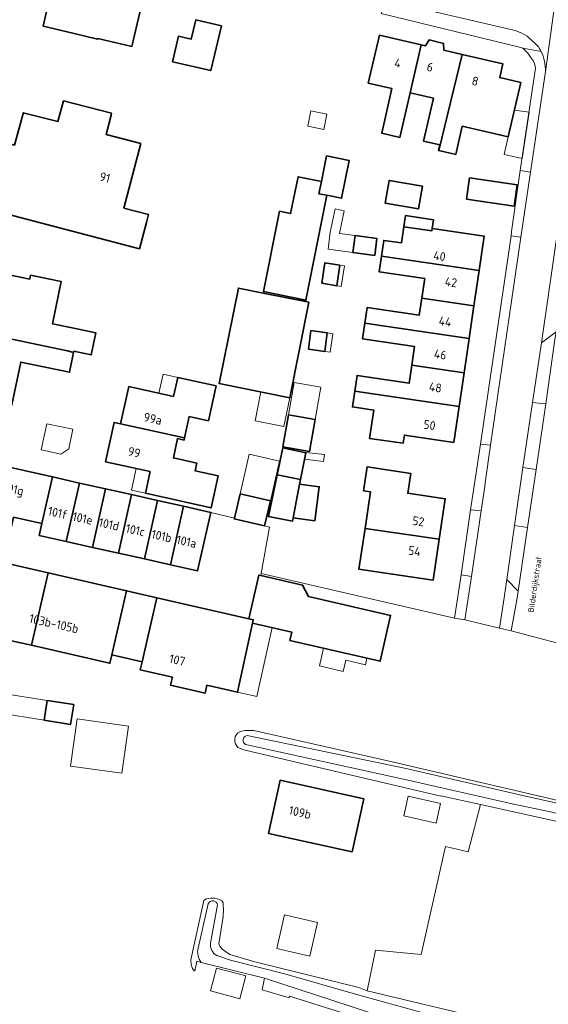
# Model space of a CAD drawing. Header units: metres. Extents: x 149984 to 156489, y 469398 to 478068.
# Tile 324 of 656: x 154092 to 154173, y 472261 to 472412. Entities that reach past the tile are written whole.
import ezdxf
from ezdxf.enums import TextEntityAlignment as Align

# ---------------------------------------------------------------- set-up
doc = ezdxf.new("R2010")
doc.units = ezdxf.units.M
doc.header["$LTSCALE"] = 0.75
for name, color, linetype, lineweight in [('B-WE-GK-BESCHOEIING-G', 252, 'GK-BESCHOEIING-SO', 18), ('B-WE-GR-GRAS-GV', 252, 'Continuous', 13), ('B-WE-OG-BEBOUWING-GV', 6, 'Continuous', 35), ('B-WE-OG-BEBOUWING-T18', 1, 'Continuous', 18), ('B-WE-OG-BEBOUWING_LAGE TRAFO-GV', 6, 'Continuous', 18), ('B-WE-OG-BEBOUWING_LUIFEL-GV', 6, 'Continuous', 18), ('B-WE-OG-BEBOUWING_OVERBOUWING-GV', 6, 'Continuous', 18), ('B-WE-OG-TERREIN_ERF-GV', 252, 'Continuous', 18), ('B-WE-OG-TERREIN_OEVER-GV', 252, 'Continuous', 18), ('B-WE-OG-TOPOGRAFIE-T18', 7, 'Continuous', 18), ('B-WE-OG-WATER_SLOOT-GV', 252, 'Continuous', 18), ('B-WE-VH-OPENVERHARDING_BETONSTRAATSTEEN-GV', 252, 'Continuous', 18), ('B-WE-VH-OPENVERHARDING_STRAATBAKSTEEN-GV', 252, 'Continuous', 18), ('B-WE-VH-OPENVERHARDING_TEGEL-GV', 252, 'Continuous', 18)]:
    doc.layers.add(name, color=color, linetype=linetype, lineweight=lineweight)
doc.styles.add('NLCS-ISO-M500-T18', font='NLCS-ISO.ttf', dxfattribs={"height": 0.9})
doc.styles.add('NLCS-ISO-M750-T18', font='NLCS-ISO.ttf', dxfattribs={"height": 1.35})
doc.linetypes.add('GK-BESCHOEIING-SO', pattern='A,18,-3,[1,NLCS.SHX,S=0.6,R=0,X=0,Y=0],-3', length=24)

msp = doc.modelspace()

# ---------------------------------------------------------------- linework, layer by layer
at = {"layer": 'B-WE-GK-BESCHOEIING-G', "flags": 128}
for points in [[(154119.662, 472267.458), (154118.995, 472267.626), (154118.675, 472266.156)], [(154129.318, 472265.028), (154119.662, 472267.458)], [(154128.96, 472263.237), (154129.318, 472265.028)]]:
    msp.add_lwpolyline(points, dxfattribs=at)
at = {"layer": 'B-WE-GR-GRAS-GV', "flags": 128}
msp.add_lwpolyline([(154145.007, 472263.084), (154159.515, 472259.659), (154161.566, 472259.256), (154171.884, 472256.875), (154245.438, 472239.545), (154285.39, 472230.815), (154288.962, 472247.615), (154290.682, 472254.097), (154290.815, 472258.595), (154288.83, 472259.918), (154265.018, 472266.4), (154253.244, 472269.972), (154249.773, 472270.813), (154181.674, 472287.302), (154162.317, 472291.581), (154160.459, 472284.356), (154156.967, 472285.203), (154153.262, 472268.64), (154146.277, 472269.328)], close=True, dxfattribs=at)
at = {"layer": 'B-WE-OG-BEBOUWING-GV', "flags": 128}
for points in [[(154096.665, 472415.811), (154095.465, 472410.648), (154096.126, 472410.488), (154100.251, 472409.487), (154103.817, 472408.622), (154103.841, 472408.729), (154109.032, 472407.522), (154111.261, 472417.106), (154106.06, 472418.316), (154106.184, 472418.851), (154102.624, 472419.68), (154097.837, 472420.794), (154097.737, 472420.365), (154096.978, 472420.542), (154096.796, 472419.763), (154096.641, 472419.799), (154095.944, 472416.81), (154096.1, 472416.773), (154095.917, 472415.985)], [(154115.28, 472405.169), (154121.111, 472403.831), (154122.734, 472410.658), (154118.817, 472411.589), (154118.129, 472408.647), (154116.185, 472409.113)], [(154151.591, 472400.419), (154153.285, 472407.757), (154146.884, 472409.244), (154145.179, 472401.91), (154148.804, 472401.067), (154147.231, 472394.253), (154150.019, 472393.61)], [(154159.524, 472406.307), (154156.751, 472406.951), (154156.685, 472407.993), (154154.464, 472408.509), (154153.946, 472407.603), (154153.285, 472407.757), (154151.591, 472400.419), (154155.135, 472399.595), (154153.616, 472393.047), (154156.129, 472392.464), (154155.93, 472391.607), (154155.985, 472391.594)], [(154159.524, 472406.307), (154155.985, 472391.594), (154158.54, 472391.001), (154159.542, 472395.317), (154166.552, 472393.688), (154168.488, 472402.016), (154165.275, 472402.763), (154165.761, 472404.857)], [(154098.59, 472399.19), (154097.74, 472396.02), (154092.44, 472397.39), (154092.409, 472397.275), (154091.13, 472392.45), (154087.37, 472393.43), (154084.73, 472383.23), (154110.23, 472376.58), (154111.282, 472380.602), (154111.6, 472381.82), (154107.84, 472382.8), (154110.41, 472392.67), (154105.1, 472394.06), (154105.862, 472397.001), (154105.94, 472397.3)], [(154137.647, 472385.009), (154138.864, 472384.765), (154141.093, 472384.317), (154142.254, 472390.101), (154138.808, 472390.792), (154138.021, 472386.872)], [(154138.864, 472384.765), (154137.647, 472385.009), (154138.021, 472386.872), (154134.439, 472387.591), (154133.311, 472381.974), (154131.627, 472382.313), (154129.16, 472370.025), (154135.643, 472368.723)], [(154147.766, 472383.566), (154152.859, 472382.669), (154153.471, 472386.143), (154148.379, 472387.041)], [(154160.185, 472384.174), (154167.462, 472383.09), (154167.947, 472386.344), (154160.67, 472387.429)], [(154150.616, 472379.942), (154154.876, 472379.314), (154154.931, 472379.684), (154155.129, 472381.028), (154150.868, 472381.656)], [(154154.157, 472374.438), (154162.122, 472373.262), (154162.896, 472378.508), (154154.931, 472379.684), (154154.876, 472379.314), (154150.616, 472379.942), (154150.251, 472377.472), (154147.541, 472377.872), (154147.186, 472375.467)], [(154143.171, 472378.595), (154142.826, 472376), (154146.16, 472375.557), (154146.505, 472378.151)], [(154161.324, 472367.852), (154162.122, 472373.262), (154154.157, 472374.438), (154147.186, 472375.467), (154146.831, 472373.063), (154153.802, 472372.033), (154153.359, 472369.028)], [(154100.146, 472360.715), (154100.186, 472360.908), (154102.823, 472360.362), (154103.523, 472363.747), (154099.942, 472364.488), (154096.913, 472365.115), (154098.247, 472371.559), (154093.554, 472372.531), (154093.432, 472371.94), (154089.094, 472372.839), (154089.217, 472373.433), (154083.972, 472374.502), (154082.577, 472367.653), (154087.456, 472366.659), (154086.824, 472363.597), (154094.561, 472361.934), (154099.199, 472360.959)], [(154138.061, 472371.303), (154140.356, 472370.94), (154140.851, 472374.07), (154138.556, 472374.433)], [(154133.164, 472353.81), (154136.096, 472368.412), (154129.381, 472369.759), (154125.336, 472370.571), (154122.406, 472355.968)], [(154160.588, 472362.865), (154161.324, 472367.852), (154153.359, 472369.028), (154152.978, 472366.446), (154145.013, 472367.622), (154144.658, 472365.217), (154152.623, 472364.041)], [(154144.658, 472365.217), (154144.303, 472362.812), (154152.268, 472361.636), (154151.848, 472358.785), (154159.812, 472357.609), (154160.588, 472362.865), (154152.623, 472364.041)], [(154078.965, 472362.262), (154077.548, 472355.418), (154082.327, 472354.429), (154082.449, 472355.019), (154086.778, 472354.123), (154086.656, 472353.533), (154090.709, 472352.693), (154092.067, 472359.255), (154099.524, 472357.711), (154100.146, 472360.715), (154099.199, 472360.959), (154094.561, 472361.934), (154086.824, 472363.597), (154086.237, 472360.756)], [(154136.017, 472361.227), (154138.514, 472360.877), (154138.913, 472363.719), (154136.415, 472364.069)], [(154159.051, 472352.448), (154159.812, 472357.609), (154151.848, 472358.785), (154151.441, 472356.029), (154143.476, 472357.205), (154143.121, 472354.8), (154151.086, 472353.624)], [(154117.087, 472347.647), (154117.815, 472350.925), (154120.741, 472350.275), (154121.927, 472355.618), (154116.049, 472356.922), (154115.4, 472353.993), (154108.566, 472355.51), (154107.303, 472349.818)], [(154151.086, 472353.624), (154143.121, 472354.8), (154142.766, 472352.395), (154146.022, 472351.914), (154145.382, 472347.583), (154150.515, 472346.86), (154150.696, 472348.091), (154158.244, 472346.979), (154159.051, 472352.448)], [(154132.125, 472346.316), (154136.217, 472345.601), (154137.067, 472350.457), (154132.974, 472351.172)], [(154111.11, 472339.206), (154121.163, 472336.967), (154122.249, 472341.84), (154118.735, 472342.623), (154118.996, 472343.794), (154115.384, 472344.598), (154116.043, 472347.556), (154117.019, 472347.339), (154117.087, 472347.647), (154107.303, 472349.818), (154106.327, 472350.035), (154104.992, 472344.021), (154111.826, 472342.505)], [(154095.305, 472334.552), (154096.899, 472341.688), (154075.682, 472346.428), (154074.525, 472346.686), (154073.071, 472340.178), (154072.894, 472339.386), (154072.902, 472339.384), (154073.379, 472339.269), (154080.009, 472337.672), (154079.706, 472336.316), (154090.615, 472333.909), (154090.975, 472335.519)], [(154131.254, 472341.998), (154134.829, 472341.3), (154135.627, 472345.385), (154132.119, 472346.121)], [(154131.254, 472341.998), (154129.917, 472335.627), (154133.58, 472334.911), (154133.682, 472335.431), (154134.69, 472340.588), (154134.829, 472341.3)], [(154145.508, 472339.435), (154144.679, 472333.819), (154156.021, 472332.156), (154156.94, 472338.344), (154151.213, 472339.195), (154151.665, 472342.232), (154144.998, 472343.223), (154144.466, 472339.587)], [(154099.028, 472331.815), (154101.028, 472340.765), (154096.899, 472341.688), (154095.305, 472334.552), (154094.899, 472332.737)], [(154101.028, 472340.765), (154099.028, 472331.815), (154103.011, 472330.925), (154105.011, 472339.876)], [(154133.682, 472335.431), (154137.028, 472335), (154137.697, 472340.201), (154134.69, 472340.588)], [(154103.011, 472330.925), (154106.994, 472330.035), (154108.994, 472338.986), (154105.011, 472339.876)], [(154112.976, 472338.096), (154108.994, 472338.986), (154106.994, 472330.035), (154110.977, 472329.145)], [(154124.718, 472335.369), (154124.695, 472335.267), (154129.338, 472334.204), (154130.216, 472338.039), (154125.573, 472339.102)], [(154114.96, 472328.255), (154116.959, 472337.206), (154112.976, 472338.096), (154110.977, 472329.145)], [(154116.959, 472337.206), (154114.96, 472328.255), (154119.089, 472327.333), (154121.115, 472336.278)], [(154155.092, 472325.905), (154156.021, 472332.156), (154144.679, 472333.819), (154143.757, 472327.567), (154151.624, 472326.413)], [(154093.727, 472315.946), (154096.264, 472327.02), (154084.444, 472329.728), (154081.906, 472318.651), (154087.023, 472317.479), (154091.317, 472316.498)], [(154108.231, 472324.278), (154096.264, 472327.02), (154093.727, 472315.946), (154105.626, 472313.22), (154105.699, 472313.203), (154105.992, 472314.488), (154107.365, 472320.499)], [(154128.755, 472326.617), (154128.466, 472326.683), (154126.934, 472319.993), (154127.593, 472319.842), (154127.482, 472319.333), (154133.491, 472317.957), (154133.197, 472316.672), (154146.979, 472313.517), (154148.582, 472320.519), (154136.028, 472323.393), (154135.139, 472325.155)], [(154112.851, 472323.219), (154108.231, 472324.278), (154107.365, 472320.499), (154105.992, 472314.488), (154110.61, 472313.434), (154111.985, 472319.44)], [(154126.934, 472319.993), (154112.851, 472323.219), (154111.985, 472319.44), (154110.61, 472313.434), (154110.322, 472312.178), (154115.234, 472311.053), (154114.953, 472309.825), (154120.236, 472308.615), (154120.517, 472309.843), (154125.175, 472308.776), (154127.482, 472319.333), (154127.593, 472319.842)], [(154096.115, 472307.523), (154095.636, 472304.499), (154099.687, 472303.857), (154100.166, 472306.881)], [(154131.729, 472295.301), (154129.943, 472287.186), (154142.705, 472284.377), (154144.491, 472292.492)]]:
    msp.add_lwpolyline(points, close=True, dxfattribs=at)
at = {"layer": 'B-WE-OG-BEBOUWING_LAGE TRAFO-GV', "flags": 128}
msp.add_lwpolyline([(154135.941, 472395.314), (154138.381, 472394.823), (154138.856, 472397.181), (154136.416, 472397.672)], close=True, dxfattribs=at)
at = {"layer": 'B-WE-OG-BEBOUWING_LUIFEL-GV', "flags": 128}
for points in [[(154166.552, 472393.688), (154165.931, 472391.017), (154168.682, 472390.377), (154169.747, 472397.495), (154167.505, 472397.789)], [(154140.781, 472378.913), (154141.498, 472382.401), (154140.109, 472382.687), (154139.373, 472379.1), (154139.027, 472376.506), (154142.826, 472376), (154143.171, 472378.595)], [(154140.356, 472370.94), (154141.033, 472370.832), (154141.528, 472373.962), (154140.851, 472374.07)], [(154138.514, 472360.877), (154139.366, 472360.757), (154139.765, 472363.599), (154138.913, 472363.719)], [(154116.049, 472356.922), (154113.834, 472357.414), (154113.184, 472354.485), (154115.4, 472353.993)], [(154132.974, 472351.172), (154137.067, 472350.457), (154137.931, 472355.401), (154133.839, 472356.116)], [(154125.573, 472339.102), (154130.216, 472338.039), (154131.605, 472344.108), (154126.962, 472345.171)], [(154135.627, 472345.385), (154135.432, 472344.386), (154138.356, 472344.051), (154138.479, 472345.126), (154135.635, 472345.452)], [(154111.11, 472339.206), (154111.826, 472342.505), (154109.715, 472342.973), (154108.984, 472339.678)], [(154127.482, 472319.333), (154125.175, 472308.776), (154128.168, 472308.122), (154130.468, 472318.649)], [(154138.356, 472315.491), (154137.736, 472312.782), (154141.331, 472311.959), (154141.723, 472313.675), (154144.745, 472312.983), (154144.972, 472313.977)], [(154088.626, 472305.61), (154095.636, 472304.499), (154096.115, 472307.523), (154089.018, 472308.647), (154088.941, 472308.053)]]:
    msp.add_lwpolyline(points, close=True, dxfattribs=at)
at = {"layer": 'B-WE-OG-BEBOUWING_OVERBOUWING-GV', "flags": 128}
for points in [[(154128.778, 472354.69), (154127.891, 472350.267), (154132.277, 472349.388), (154133.164, 472353.81)], [(154096.027, 472349.836), (154095.197, 472345.817), (154098.198, 472345.198), (154099.428, 472346.005), (154100.047, 472349.006)], [(154099.654, 472297.478), (154107.518, 472296.376), (154108.529, 472303.587), (154100.665, 472304.689)], [(154151.258, 472292.881), (154150.59, 472289.875), (154155.569, 472288.768), (154156.237, 472291.774)], [(154131.207, 472269.568), (154136.263, 472268.424), (154137.427, 472273.563), (154132.371, 472274.708)], [(154121.974, 472266.583), (154121.052, 472263.086), (154125.535, 472261.904), (154126.457, 472265.4)]]:
    msp.add_lwpolyline(points, close=True, dxfattribs=at)
at = {"layer": 'B-WE-OG-TERREIN_ERF-GV', "flags": 128}
for points in [[(154095.465, 472410.648), (154096.665, 472415.811), (154095.917, 472415.985), (154096.1, 472416.773), (154095.944, 472416.81), (154096.641, 472419.799), (154096.796, 472419.763), (154096.978, 472420.542), (154097.737, 472420.365), (154097.837, 472420.794), (154102.624, 472419.68), (154106.184, 472418.851), (154106.06, 472418.316), (154111.261, 472417.106), (154109.032, 472407.522), (154103.841, 472408.729), (154103.817, 472408.622), (154100.251, 472409.487), (154096.126, 472410.488)], [(154115.28, 472405.169), (154116.185, 472409.113), (154118.129, 472408.647), (154118.817, 472411.589), (154122.734, 472410.658), (154121.111, 472403.831)], [(154153.285, 472407.757), (154153.946, 472407.603), (154154.464, 472408.509), (154156.685, 472407.993), (154156.751, 472406.951), (154159.524, 472406.307), (154165.761, 472404.857), (154165.275, 472402.763), (154168.488, 472402.016), (154166.552, 472393.688), (154159.542, 472395.317), (154158.54, 472391.001), (154155.985, 472391.594), (154155.93, 472391.607), (154156.129, 472392.464), (154153.616, 472393.047), (154155.135, 472399.595), (154151.591, 472400.419), (154150.019, 472393.61), (154147.231, 472394.253), (154148.804, 472401.067), (154145.179, 472401.91), (154146.884, 472409.244)], [(154092.409, 472397.275), (154092.44, 472397.39), (154097.74, 472396.02), (154098.59, 472399.19), (154105.94, 472397.3), (154105.862, 472397.001), (154105.1, 472394.06), (154110.41, 472392.67), (154107.84, 472382.8), (154111.6, 472381.82), (154111.282, 472380.602), (154110.23, 472376.58), (154084.73, 472383.23), (154087.37, 472393.43), (154091.13, 472392.45)], [(154138.856, 472397.181), (154138.381, 472394.823), (154135.941, 472395.314), (154136.416, 472397.672)], [(154138.021, 472386.872), (154138.808, 472390.792), (154142.254, 472390.101), (154141.093, 472384.317), (154138.864, 472384.765), (154135.643, 472368.723), (154129.16, 472370.025), (154131.627, 472382.313), (154133.311, 472381.974), (154134.439, 472387.591)], [(154147.766, 472383.566), (154148.379, 472387.041), (154153.471, 472386.143), (154152.859, 472382.669)], [(154160.185, 472384.174), (154160.67, 472387.429), (154167.947, 472386.344), (154167.462, 472383.09)], [(154159.812, 472357.609), (154159.051, 472352.448), (154158.244, 472346.979), (154150.696, 472348.091), (154150.515, 472346.86), (154145.382, 472347.583), (154146.022, 472351.914), (154142.766, 472352.395), (154143.121, 472354.8), (154143.476, 472357.205), (154151.441, 472356.029), (154151.848, 472358.785), (154152.268, 472361.636), (154144.303, 472362.812), (154144.658, 472365.217), (154145.013, 472367.622), (154152.978, 472366.446), (154153.359, 472369.028), (154153.802, 472372.033), (154146.831, 472373.063), (154147.186, 472375.467), (154147.541, 472377.872), (154150.251, 472377.472), (154150.616, 472379.942), (154150.868, 472381.656), (154155.129, 472381.028), (154154.931, 472379.684), (154162.896, 472378.508), (154162.122, 472373.262), (154161.324, 472367.852), (154160.588, 472362.865)], [(154142.826, 472376), (154143.171, 472378.595), (154146.505, 472378.151), (154146.16, 472375.557)], [(154138.061, 472371.303), (154138.556, 472374.433), (154140.851, 472374.07), (154140.356, 472370.94)], [(154125.336, 472370.571), (154129.381, 472369.759), (154136.096, 472368.412), (154133.164, 472353.81), (154122.406, 472355.968)], [(154138.913, 472363.719), (154138.514, 472360.877), (154136.017, 472361.227), (154136.415, 472364.069)], [(154117.087, 472347.647), (154117.019, 472347.339), (154116.043, 472347.556), (154115.384, 472344.598), (154118.996, 472343.794), (154118.735, 472342.623), (154122.249, 472341.84), (154121.163, 472336.967), (154111.11, 472339.206), (154111.826, 472342.505), (154104.992, 472344.021), (154106.327, 472350.035), (154107.303, 472349.818), (154108.566, 472355.51), (154115.4, 472353.993), (154116.049, 472356.922), (154121.927, 472355.618), (154120.741, 472350.275), (154117.815, 472350.925)], [(154132.125, 472346.316), (154132.974, 472351.172), (154137.067, 472350.457), (154136.217, 472345.601)], [(154133.58, 472334.911), (154129.917, 472335.627), (154131.254, 472341.998), (154132.119, 472346.121), (154135.627, 472345.385), (154134.829, 472341.3), (154134.69, 472340.588), (154137.697, 472340.201), (154137.028, 472335), (154133.682, 472335.431)], [(154144.679, 472333.819), (154145.508, 472339.435), (154144.466, 472339.587), (154144.998, 472343.223), (154151.665, 472342.232), (154151.213, 472339.195), (154156.94, 472338.344), (154156.021, 472332.156), (154155.092, 472325.905), (154151.624, 472326.413), (154143.757, 472327.567)], [(154096.115, 472307.523), (154100.166, 472306.881), (154099.687, 472303.857), (154095.636, 472304.499)], [(154131.729, 472295.301), (154144.491, 472292.492), (154142.705, 472284.377), (154129.943, 472287.186)]]:
    msp.add_lwpolyline(points, close=True, dxfattribs=at)
for points in [[(154075.682, 472346.428), (154096.899, 472341.688), (154101.028, 472340.765), (154105.011, 472339.876), (154108.994, 472338.986), (154112.976, 472338.096), (154116.959, 472337.206), (154121.115, 472336.278), (154124.718, 472335.369), (154125.573, 472339.102), (154130.216, 472338.039), (154129.338, 472334.204), (154130.08, 472334.017), (154128.808, 472326.926), (154158.377, 472320.092), (154159.356, 472326.72), (154160.828, 472336.687), (154162.326, 472346.712), (154167.004, 472378.552), (154167.064, 472379.242), (154168.409, 472388.551), (154170.752, 472404.212), (154170.62, 472404.73), (154170.41, 472405.26), (154169.95, 472405.87), (154169.55, 472406.49), (154169.14, 472406.92), (154168.778, 472407.262), (154168.27, 472407.42), (154147.129, 472412.538)], [(154089.094, 472372.839), (154093.432, 472371.94), (154093.554, 472372.531), (154098.247, 472371.559), (154096.913, 472365.115), (154099.942, 472364.488), (154103.523, 472363.747), (154102.823, 472360.362), (154100.186, 472360.908), (154100.146, 472360.715), (154099.524, 472357.711), (154092.067, 472359.255), (154090.709, 472352.693)], [(154173.703, 472362.689), (154172.294, 472352.86), (154170.835, 472342.836), (154169.523, 472333.936), (154168.098, 472324.245), (154167.902, 472322.912), (154167.029, 472318.181), (154189.357, 472312.266)], [(154084.444, 472329.728), (154096.264, 472327.02), (154108.231, 472324.278), (154112.851, 472323.219), (154126.934, 472319.993), (154128.466, 472326.683), (154128.755, 472326.617), (154128.808, 472326.926), (154130.08, 472334.017), (154129.338, 472334.204), (154124.695, 472335.267), (154124.718, 472335.369), (154121.115, 472336.278), (154119.089, 472327.333), (154114.96, 472328.255), (154110.977, 472329.145), (154106.994, 472330.035), (154103.011, 472330.925), (154099.028, 472331.815), (154094.899, 472332.737), (154095.305, 472334.552), (154090.975, 472335.519)], [(154189.357, 472312.266), (154167.029, 472318.181), (154165.247, 472318.549), (154159.938, 472319.856), (154158.377, 472320.092), (154128.808, 472326.926), (154128.755, 472326.617), (154135.139, 472325.155), (154136.028, 472323.393), (154148.582, 472320.519), (154146.979, 472313.517), (154133.197, 472316.672), (154133.491, 472317.957), (154127.482, 472319.333), (154125.175, 472308.776), (154120.517, 472309.843), (154120.236, 472308.615), (154114.953, 472309.825), (154115.234, 472311.053), (154110.322, 472312.178), (154110.61, 472313.434), (154105.992, 472314.488), (154105.699, 472313.203), (154105.626, 472313.22), (154093.727, 472315.946), (154091.317, 472316.498)], [(154141.235, 472259.753), (154133.143, 472262.291), (154133.099, 472262.062), (154128.96, 472263.237), (154129.318, 472265.028), (154119.662, 472267.458), (154118.995, 472267.626), (154118.675, 472266.156), (154118.59, 472266.18), (154118.31, 472266.53), (154118.12, 472267.13), (154118.04, 472267.86), (154120.04, 472276.92), (154120.39, 472277.19), (154121.12, 472277.3), (154121.71, 472277.26), (154122.46, 472277.08), (154122.8, 472276.87), (154123.01, 472276.55), (154123.01, 472276.18), (154123.04, 472275.65), (154123.02, 472274.47), (154122.32, 472270.28), (154122.47, 472269.92), (154122.84, 472269.46), (154124.01, 472268.69), (154127.82, 472267.53), (154143.745, 472263.603), (154145.007, 472263.084), (154146.277, 472269.328), (154153.262, 472268.64), (154156.967, 472285.203), (154160.459, 472284.356), (154162.317, 472291.581), (154156.275, 472292.917), (154156.269, 472292.889), (154126.55, 472299.88), (154126.3, 472299.89), (154126.05, 472300.01), (154125.23, 472300.3), (154124.87, 472300.9), (154124.78, 472301.21), (154124.78, 472301.59), (154124.84, 472301.99), (154125.21, 472302.53), (154125.65, 472302.76), (154126.3, 472302.92), (154127.67, 472302.94), (154148.15, 472298.3), (154180.964, 472290.647)]]:
    msp.add_lwpolyline(points, dxfattribs=at)
at = {"layer": 'B-WE-OG-TERREIN_OEVER-GV', "flags": 128}
for points in [[(154180.964, 472290.647), (154148.15, 472298.3), (154127.67, 472302.94), (154126.3, 472302.92), (154125.65, 472302.76), (154125.21, 472302.53), (154124.84, 472301.99), (154124.78, 472301.59), (154124.78, 472301.21), (154124.87, 472300.9), (154125.23, 472300.3), (154126.05, 472300.01), (154126.3, 472299.89), (154126.55, 472299.88), (154156.269, 472292.889), (154156.275, 472292.917), (154162.317, 472291.581), (154181.674, 472287.302)], [(154126.645, 472302.128), (154150.699, 472297.134), (154169.667, 472292.787), (154184.634, 472289.456), (154195.128, 472287.344), (154228.33, 472279.6), (154258.1, 472272.46), (154286.541, 472266.235), (154287.583, 472266.235)], [(154289.887, 472259.985), (154284.334, 472261.897), (154273.428, 472264.789), (154265.387, 472267.063), (154255.369, 472270.372), (154248.469, 472272.027), (154237.334, 472274.98), (154229.146, 472276.796), (154214.858, 472280.42), (154198.246, 472284.372), (154186.755, 472287.038), (154173.048, 472290.469), (154167.161, 472291.693), (154151.025, 472295.365), (154126.425, 472300.775)], [(154159.515, 472259.659), (154145.007, 472263.084), (154143.745, 472263.603), (154127.82, 472267.53), (154124.01, 472268.69), (154122.84, 472269.46), (154122.47, 472269.92), (154122.32, 472270.28), (154123.02, 472274.47), (154123.04, 472275.65), (154123.01, 472276.18), (154123.01, 472276.55), (154122.8, 472276.87), (154122.46, 472277.08), (154121.71, 472277.26), (154121.12, 472277.3), (154120.39, 472277.19), (154120.04, 472276.92), (154118.04, 472267.86), (154118.12, 472267.13), (154118.31, 472266.53), (154118.59, 472266.18), (154118.675, 472266.156), (154118.995, 472267.626), (154119.662, 472267.458)], [(154119.156, 472269.627), (154120.707, 472276.435)], [(154122.158, 472276.238), (154121.07, 472270.379)], [(154122.037, 472268.491), (154124.122, 472267.779), (154132.602, 472265.633), (154143.218, 472262.601), (154153.563, 472259.746), (154164.853, 472256.807), (154173.358, 472254.994), (154187.536, 472251.648), (154202.673, 472248.048), (154214.839, 472244.992), (154229.842, 472241.367), (154244.694, 472237.853), (154252.873, 472236.193), (154254.74, 472235.971), (154255.196, 472235.909), (154258.998, 472234.96), (154268.308, 472233.163), (154276.987, 472231.083), (154280.441, 472230.376), (154282.074, 472230.131), (154283.404, 472229.961), (154284.025, 472230.025)], [(154145.198, 472259.826), (154129.318, 472265.028), (154128.96, 472263.237), (154133.099, 472262.062), (154133.143, 472262.291), (154141.235, 472259.753)]]:
    msp.add_lwpolyline(points, dxfattribs=at)
at = {"layer": 'B-WE-OG-TERREIN_OEVER-GV'}
for points in [[(154126.425, 472300.775, -0.7238117), (154126.645, 472302.128)], [(154120.707, 472276.435, -0.7216496), (154122.158, 472276.238)], [(154119.662, 472267.458, -0.2346682), (154119.156, 472269.627)], [(154121.07, 472270.379, 0.3044681), (154122.037, 472268.491)]]:
    msp.add_lwpolyline(points, format="xyb", dxfattribs=at)
at = {"layer": 'B-WE-OG-WATER_SLOOT-GV'}
for points in [[(154126.645, 472302.128, 0.7238117), (154126.425, 472300.775)], [(154122.158, 472276.238, 0.7216496), (154120.707, 472276.435)], [(154119.156, 472269.627, 0.2346682), (154119.662, 472267.458)], [(154122.037, 472268.491, -0.3044681), (154121.07, 472270.379)]]:
    msp.add_lwpolyline(points, format="xyb", dxfattribs=at)
at = {"layer": 'B-WE-OG-WATER_SLOOT-GV', "flags": 128}
for points in [[(154287.583, 472266.235), (154286.541, 472266.235), (154258.1, 472272.46), (154228.33, 472279.6), (154195.128, 472287.344), (154184.634, 472289.456), (154169.667, 472292.787), (154150.699, 472297.134), (154126.645, 472302.128)], [(154126.425, 472300.775), (154151.025, 472295.365), (154167.161, 472291.693), (154173.048, 472290.469), (154186.755, 472287.038), (154198.246, 472284.372), (154214.858, 472280.42), (154229.146, 472276.796), (154237.334, 472274.98), (154248.469, 472272.027), (154255.369, 472270.372), (154265.387, 472267.063), (154273.428, 472264.789), (154284.334, 472261.897), (154289.887, 472259.985)], [(154120.707, 472276.435), (154119.156, 472269.627)], [(154121.07, 472270.379), (154122.158, 472276.238)], [(154284.025, 472230.025), (154283.404, 472229.961), (154282.074, 472230.131), (154280.441, 472230.376), (154276.987, 472231.083), (154268.308, 472233.163), (154258.998, 472234.96), (154255.196, 472235.909), (154254.74, 472235.971), (154252.873, 472236.193), (154244.694, 472237.853), (154229.842, 472241.367), (154214.839, 472244.992), (154202.673, 472248.048), (154187.536, 472251.648), (154173.358, 472254.994), (154164.853, 472256.807), (154153.563, 472259.746), (154143.218, 472262.601), (154132.602, 472265.633), (154124.122, 472267.779), (154122.037, 472268.491)], [(154119.662, 472267.458), (154129.318, 472265.028), (154145.198, 472259.826), (154154.852, 472257.207), (154168.73, 472253.889), (154185.746, 472250.022), (154203.096, 472246.119), (154224.476, 472240.866), (154240.13, 472237.263), (154255.867, 472233.656), (154273.457, 472229.589), (154285.373, 472226.882)]]:
    msp.add_lwpolyline(points, dxfattribs=at)
at = {"layer": 'B-WE-VH-OPENVERHARDING_BETONSTRAATSTEEN-GV', "flags": 128}
for points in [[(154167.004, 472378.552), (154168.517, 472378.344), (154169.991, 472388.288), (154168.409, 472388.551), (154167.064, 472379.242)], [(154171.74, 472362.924), (154171.636, 472362.224), (154173.877, 472363.87), (154175.948, 472377.921), (154174.275, 472380.223)], [(154172.294, 472352.86), (154173.703, 472362.689), (154173.877, 472363.87), (154171.636, 472362.224), (154170.279, 472353.089)], [(154160.828, 472336.687), (154162.435, 472336.495), (154162.98, 472340.206), (154163.023, 472340.815), (154163.861, 472346.534), (154162.326, 472346.712)], [(154167.551, 472334.276), (154169.523, 472333.936), (154170.835, 472342.836), (154168.826, 472343.138)], [(154158.377, 472320.092), (154159.938, 472319.856), (154160.953, 472326.472), (154159.356, 472326.72)], [(154165.247, 472318.549), (154167.029, 472318.181), (154167.902, 472322.912), (154168.098, 472324.245), (154166.341, 472326.024), (154165.929, 472323.218)]]:
    msp.add_lwpolyline(points, close=True, dxfattribs=at)
at = {"layer": 'B-WE-VH-OPENVERHARDING_STRAATBAKSTEEN-GV', "flags": 128}
for points in [[(154182.169, 472418.616), (154174.49, 472419.983), (154172.258, 472403.674), (154169.991, 472388.288), (154168.517, 472378.344)], [(154172.258, 472403.674), (154174.49, 472419.983)], [(154147.641, 472414.656), (154167.62, 472409.96), (154168.74, 472409.48), (154169.44, 472409.08), (154170.09, 472408.53), (154170.7, 472407.97), (154171.177, 472407.439)], [(154168.517, 472378.344), (154163.861, 472346.534), (154163.023, 472340.815), (154162.98, 472340.206), (154162.435, 472336.495), (154160.953, 472326.472), (154159.938, 472319.856), (154165.247, 472318.549), (154165.929, 472323.218), (154166.341, 472326.024), (154167.551, 472334.276), (154168.826, 472343.138), (154170.279, 472353.089), (154171.636, 472362.224), (154171.74, 472362.924), (154174.275, 472380.223), (154175.35, 472387.561)]]:
    msp.add_lwpolyline(points, dxfattribs=at)
at = {"layer": 'B-WE-VH-OPENVERHARDING_STRAATBAKSTEEN-GV'}
for points in [[(154171.177, 472407.439, -0.0327353), (154171.581, 472406.753)], [(154171.581, 472406.753, -0.1276789), (154172.258, 472403.674)]]:
    msp.add_lwpolyline(points, format="xyb", dxfattribs=at)
at = {"layer": 'B-WE-VH-OPENVERHARDING_TEGEL-GV', "flags": 128}
for points in [[(154171.177, 472407.439), (154170.7, 472407.97), (154170.09, 472408.53), (154169.44, 472409.08), (154168.74, 472409.48), (154167.62, 472409.96), (154147.641, 472414.656), (154147.129, 472412.538), (154168.27, 472407.42), (154168.778, 472407.262)], [(154171.581, 472406.753), (154168.778, 472407.262), (154169.14, 472406.92), (154169.55, 472406.49), (154169.95, 472405.87), (154170.41, 472405.26), (154170.62, 472404.73), (154170.752, 472404.212), (154168.409, 472388.551), (154169.991, 472388.288), (154172.258, 472403.674)], [(154168.778, 472407.262), (154171.581, 472406.753)]]:
    msp.add_lwpolyline(points, dxfattribs=at)
at = {"layer": 'B-WE-VH-OPENVERHARDING_TEGEL-GV'}
for points in [[(154171.581, 472406.753, 0.0327353), (154171.177, 472407.439)], [(154172.258, 472403.674, 0.1276789), (154171.581, 472406.753)]]:
    msp.add_lwpolyline(points, format="xyb", dxfattribs=at)
at = {"layer": 'B-WE-VH-OPENVERHARDING_TEGEL-GV', "flags": 128}
for points in [[(154162.326, 472346.712), (154163.861, 472346.534), (154168.517, 472378.344), (154167.004, 472378.552)], [(154170.835, 472342.836), (154172.294, 472352.86), (154170.279, 472353.089), (154168.826, 472343.138)], [(154159.356, 472326.72), (154160.953, 472326.472), (154162.435, 472336.495), (154160.828, 472336.687)], [(154169.523, 472333.936), (154167.551, 472334.276), (154166.341, 472326.024), (154168.098, 472324.245)]]:
    msp.add_lwpolyline(points, close=True, dxfattribs=at)

# ---------------------------------------------------------------- texts
at = {"layer": 'B-WE-OG-BEBOUWING-T18', "style": 'NLCS-ISO-M750-T18'}
for s, rotation, p in [('4', 346.9, (154149.69, 472404.968)), ('6', 347, (154154.62, 472404.366)), ('8', 347, (154161.515, 472402.219)), ('91', 345.5, (154104.93, 472387.498)), ('40', 351.6, (154156.07, 472375.473)), ('42', 351.6, (154157.814, 472371.47)), ('44', 351.6, (154156.927, 472365.454)), ('46', 351.6, (154156.183, 472360.416)), ('48', 351.6, (154155.44, 472355.378)), ('99a', 347.5, (154112.244, 472350.596)), ('50', 351.6, (154154.539, 472349.626)), ('99', 347.5, (154109.41, 472345.465)), ('101-101g', 347.5, (154089.438, 472339.961)), ('101f', 347.5, (154097.716, 472336.206)), ('101e', 347.5, (154101.526, 472335.355)), ('52', 351.6, (154152.834, 472334.91)), ('101d', 347.5, (154105.549, 472334.457)), ('101c', 347.5, (154109.572, 472333.558)), ('101b', 347.5, (154113.594, 472332.659)), ('101a', 347.5, (154117.404, 472331.808)), ('54', 351.7, (154152.251, 472330.364)), ('103b-105b', 347.2, (154097.134, 472319.269)), ('107', 347.2, (154115.987, 472313.692)), ('109b', 347.6, (154134.745, 472290.396))]:
    msp.add_text(s, height=1.35, rotation=rotation, dxfattribs=at).set_placement(p, align=Align.MIDDLE)
at = {"layer": 'B-WE-OG-TOPOGRAFIE-T18', "style": 'NLCS-ISO-M500-T18'}
msp.add_text('Bilderdijkstraat', height=0.9, rotation=81.6, dxfattribs=at).set_placement((154170.758, 472325.23), align=Align.MIDDLE)

doc.saveas('drawing.dxf')
